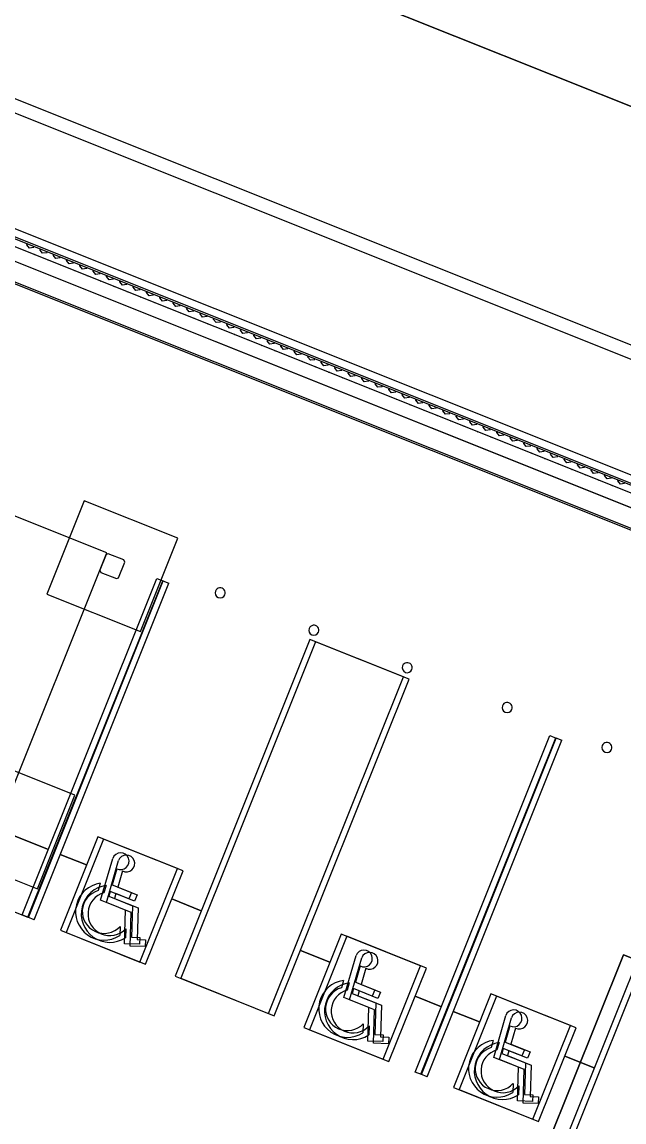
# Model space of a CAD drawing. Extents: x 468143 to 491361, y 1438528 to 1468730.
# Drawn here: x 488803.2 to 488833.1, y 1467213.9 to 1467268.6 of the extents above; entities that cross this region are included whole.
import ezdxf

# ---------------------------------------------------------------- set-up
doc = ezdxf.new("R2010")
doc.units = 0
doc.layers.add('Default', color=7, linetype='Continuous')
doc.layers.add('Xreference_dp', color=7, linetype='Continuous')

# ---------------------------------------------------------------- blocks, each defined once
blk = doc.blocks.new('FP_60-1_GROUND LEVEL PLAN')
at = {"layer": 'Default'}
for p, q in [((8540.33, 57.13), (8540.33, 57.73)), ((8542.44, 55.88), (8540.33, 57.13)), ((8544.56, 57.13), (8542.44, 55.88)), ((8544.56, 57.13), (8544.56, 57.73)), ((8546.68, 53.38), (8546.43, 53.23)), ((8546.93, 53.23), (8546.68, 53.38)), ((8548.8, 57.13), (8548.8, 57.73)), ((8550.92, 55.88), (8548.8, 57.13)), ((8553.04, 57.13), (8550.92, 55.88)), ((8553.04, 57.13), (8553.04, 57.73)), ((8555.16, 53.38), (8554.91, 53.23)), ((8555.42, 53.23), (8555.16, 53.38)), ((8557.29, 57.13), (8557.29, 57.73)), ((8559.41, 55.88), (8557.29, 57.13)), ((8561.54, 57.13), (8559.41, 55.88)), ((8561.54, 57.13), (8561.54, 57.73)), ((8563.66, 53.38), (8563.41, 53.23)), ((8563.91, 53.23), (8563.66, 53.38)), ((8565.79, 57.13), (8565.79, 57.73)), ((8567.91, 55.88), (8565.79, 57.13)), ((8570.04, 57.13), (8567.91, 55.88)), ((8570.04, 57.13), (8570.04, 57.73)), ((8572.17, 53.38), (8571.92, 53.23)), ((8572.42, 53.23), (8572.17, 53.38)), ((8574.3, 57.13), (8574.3, 57.73)), ((8576.43, 55.88), (8574.3, 57.13)), ((8578.56, 57.13), (8576.43, 55.88)), ((8578.56, 57.13), (8578.56, 57.73)), ((8580.69, 53.38), (8580.44, 53.23)), ((8580.95, 53.23), (8580.69, 53.38)), ((8582.82, 57.13), (8582.82, 57.73)), ((8584.96, 55.88), (8582.82, 57.13)), ((8587.09, 57.13), (8584.96, 55.88)), ((8587.09, 57.13), (8587.09, 57.73)), ((8589.23, 53.38), (8588.97, 53.23)), ((8589.48, 53.23), (8589.23, 53.38)), ((8591.36, 57.13), (8591.36, 57.73)), ((8593.5, 55.88), (8591.36, 57.13)), ((8595.63, 57.13), (8593.5, 55.88)), ((8595.63, 57.13), (8595.63, 57.73)), ((8597.77, 53.38), (8597.52, 53.23)), ((8598.02, 53.23), (8597.77, 53.38)), ((8599.91, 57.13), (8599.91, 57.73)), ((8602.05, 55.88), (8599.91, 57.13)), ((8604.18, 57.13), (8602.05, 55.88)), ((8604.18, 57.13), (8604.18, 57.73)), ((8606.32, 53.38), (8606.07, 53.23)), ((8606.58, 53.23), (8606.32, 53.38)), ((8608.46, 57.13), (8608.46, 57.73)), ((8610.61, 55.88), (8608.46, 57.13)), ((8612.75, 57.13), (8610.61, 55.88)), ((8612.75, 57.13), (8612.75, 57.73)), ((8614.89, 53.38), (8614.64, 53.23)), ((8615.14, 53.23), (8614.89, 53.38)), ((8617.03, 57.13), (8617.03, 57.73)), ((8619.18, 55.88), (8617.03, 57.13)), ((8621.32, 57.13), (8619.18, 55.88)), ((8621.32, 57.13), (8621.32, 57.73)), ((8623.46, 53.38), (8623.21, 53.23)), ((8623.72, 53.23), (8623.46, 53.38)), ((8625.61, 57.13), (8625.61, 57.73)), ((8627.75, 55.88), (8625.61, 57.13)), ((8629.9, 57.13), (8627.75, 55.88)), ((8629.9, 57.13), (8629.9, 57.73)), ((8632.05, 53.38), (8631.79, 53.23)), ((8632.3, 53.23), (8632.05, 53.38)), ((8634.19, 57.13), (8634.19, 57.73)), ((8636.34, 55.88), (8634.19, 57.13)), ((8638.49, 57.13), (8636.34, 55.88)), ((8638.49, 57.13), (8638.49, 57.73)), ((8640.64, 53.38), (8640.38, 53.23)), ((8640.89, 53.23), (8640.64, 53.38)), ((8642.79, 57.13), (8642.79, 57.73)), ((8644.94, 55.88), (8642.79, 57.13)), ((8647.09, 57.13), (8644.94, 55.88)), ((8647.09, 57.13), (8647.09, 57.73)), ((8649.24, 53.38), (8648.98, 53.23)), ((8649.49, 53.23), (8649.24, 53.38)), ((8651.39, 57.13), (8651.39, 57.73)), ((8653.54, 55.88), (8651.39, 57.13)), ((8655.69, 57.13), (8653.54, 55.88)), ((8655.69, 57.13), (8655.69, 57.73)), ((8657.85, 53.38), (8657.59, 53.23)), ((8658.1, 53.23), (8657.85, 53.38)), ((8660, 57.13), (8660, 57.73)), ((8662.15, 55.88), (8660, 57.13)), ((8664.31, 57.13), (8662.15, 55.88)), ((8664.31, 57.13), (8664.31, 57.73)), ((8666.46, 53.38), (8666.21, 53.23)), ((8666.72, 53.23), (8666.46, 53.38)), ((8668.62, 57.13), (8668.62, 57.73)), ((8670.77, 55.88), (8668.62, 57.13)), ((8672.93, 57.13), (8670.77, 55.88)), ((8672.93, 57.13), (8672.93, 57.73)), ((8675.08, 53.38), (8674.83, 53.23)), ((8675.34, 53.23), (8675.08, 53.38)), ((8677.24, 57.13), (8677.24, 57.73)), ((8679.4, 55.88), (8677.24, 57.13)), ((8681.55, 57.13), (8679.4, 55.88)), ((8681.55, 57.13), (8681.55, 57.73)), ((8683.71, 53.38), (8683.45, 53.23)), ((8683.97, 53.23), (8683.71, 53.38)), ((8685.87, 57.13), (8685.87, 57.73)), ((8688.03, 55.88), (8685.87, 57.13)), ((8690.18, 57.13), (8688.03, 55.88)), ((8690.18, 57.13), (8690.18, 57.73)), ((8692.34, 53.38), (8692.09, 53.23)), ((8692.6, 53.23), (8692.34, 53.38)), ((8694.5, 57.13), (8694.5, 57.73)), ((8696.66, 55.88), (8694.5, 57.13)), ((8698.82, 57.13), (8696.66, 55.88)), ((8698.82, 57.13), (8698.82, 57.73)), ((8700.98, 53.38), (8700.72, 53.23)), ((8701.24, 53.23), (8700.98, 53.38)), ((8703.14, 57.13), (8703.14, 57.73)), ((8705.3, 55.88), (8703.14, 57.13)), ((8707.46, 57.13), (8705.3, 55.88)), ((8707.46, 57.13), (8707.46, 57.73)), ((8709.62, 53.38), (8709.37, 53.23)), ((8709.88, 53.23), (8709.62, 53.38)), ((8711.79, 57.13), (8711.79, 57.73)), ((8713.95, 55.88), (8711.79, 57.13)), ((8716.11, 57.13), (8713.95, 55.88)), ((8716.11, 57.13), (8716.11, 57.73)), ((8718.27, 53.38), (8718.01, 53.23)), ((8718.53, 53.23), (8718.27, 53.38)), ((8720.43, 57.13), (8720.43, 57.73)), ((8722.6, 55.88), (8720.43, 57.13)), ((8724.76, 57.13), (8722.6, 55.88)), ((8724.76, 57.13), (8724.76, 57.73)), ((8726.92, 53.38), (8726.66, 53.23)), ((8727.18, 53.23), (8726.92, 53.38)), ((8729.08, 57.13), (8729.08, 57.73)), ((8731.25, 55.88), (8729.08, 57.13)), ((8733.41, 57.13), (8731.25, 55.88)), ((8733.41, 57.13), (8733.41, 57.73)), ((8735.57, 53.38), (8735.32, 53.23)), ((8735.83, 53.23), (8735.57, 53.38)), ((8737.74, 57.13), (8737.74, 57.73)), ((8739.9, 55.88), (8737.74, 57.13)), ((8742.07, 57.13), (8739.9, 55.88)), ((8742.07, 57.13), (8742.07, 57.73)), ((8744.23, 53.38), (8743.97, 53.23)), ((8744.49, 53.23), (8744.23, 53.38)), ((8746.39, 57.13), (8746.39, 57.73)), ((8748.56, 55.88), (8746.39, 57.13)), ((8750.72, 57.13), (8748.56, 55.88)), ((8750.72, 57.13), (8750.72, 57.73)), ((8752.89, 53.38), (8752.63, 53.23)), ((8753.15, 53.23), (8752.89, 53.38)), ((8755.05, 57.13), (8755.05, 57.73)), ((8757.22, 55.88), (8755.05, 57.13)), ((8759.38, 57.13), (8757.22, 55.88)), ((8759.38, 57.13), (8759.38, 57.73)), ((8761.55, 53.38), (8761.29, 53.23)), ((8761.81, 53.23), (8761.55, 53.38)), ((8763.71, 57.13), (8763.71, 57.73)), ((8765.88, 55.88), (8763.71, 57.13)), ((8768.04, 57.13), (8765.88, 55.88)), ((8768.04, 57.13), (8768.04, 57.73)), ((8770.21, 53.38), (8769.95, 53.23)), ((8770.47, 53.23), (8770.21, 53.38)), ((8772.37, 57.13), (8772.37, 57.73)), ((8774.54, 55.88), (8772.37, 57.13)), ((8776.71, 57.13), (8774.54, 55.88)), ((8776.71, 57.13), (8776.71, 57.73)), ((8778.87, 53.38), (8778.61, 53.23)), ((8779.13, 53.23), (8778.87, 53.38)), ((8781.04, 57.13), (8781.04, 57.73)), ((8783.2, 55.88), (8781.04, 57.13)), ((8785.37, 57.13), (8783.2, 55.88)), ((8785.37, 57.13), (8785.37, 57.73)), ((8787.53, 53.38), (8787.27, 53.23)), ((8787.79, 53.23), (8787.53, 53.38)), ((8789.7, 57.13), (8789.7, 57.73)), ((8791.86, 55.88), (8789.7, 57.13)), ((8794.03, 57.13), (8791.86, 55.88)), ((8794.03, 57.13), (8794.03, 57.73)), ((8796.19, 53.38), (8795.94, 53.23)), ((8796.45, 53.23), (8796.19, 53.38)), ((8798.36, 57.13), (8798.36, 57.73)), ((8800.52, 55.88), (8798.36, 57.13)), ((8802.69, 57.13), (8800.52, 55.88)), ((8802.69, 57.13), (8802.69, 57.73)), ((8804.85, 53.38), (8804.6, 53.23)), ((8805.11, 53.23), (8804.85, 53.38)), ((8807.02, 57.13), (8807.02, 57.73)), ((8809.18, 55.88), (8807.02, 57.13)), ((8811.35, 57.13), (8809.18, 55.88)), ((8811.35, 57.13), (8811.35, 57.73)), ((8813.51, 53.38), (8813.26, 53.23)), ((8813.77, 53.23), (8813.51, 53.38)), ((8815.68, 57.13), (8815.68, 57.73)), ((8817.84, 55.88), (8815.68, 57.13)), ((8820.01, 57.13), (8817.84, 55.88)), ((8820.01, 57.13), (8820.01, 57.73)), ((8822.17, 53.38), (8821.91, 53.23)), ((8822.43, 53.23), (8822.17, 53.38)), ((8824.33, 57.13), (8824.33, 57.73)), ((8826.5, 55.88), (8824.33, 57.13)), ((8828.66, 57.13), (8826.5, 55.88)), ((8828.66, 57.13), (8828.66, 57.73)), ((8830.82, 53.38), (8830.57, 53.23)), ((8831.08, 53.23), (8830.82, 53.38)), ((8832.99, 57.13), (8832.99, 57.73)), ((8835.15, 55.88), (8832.99, 57.13)), ((8837.31, 57.13), (8835.15, 55.88)), ((8837.31, 57.13), (8837.31, 57.73)), ((8839.48, 53.38), (8839.22, 53.23)), ((8839.73, 53.23), (8839.48, 53.38)), ((8841.64, 57.13), (8841.64, 57.73)), ((8843.8, 55.88), (8841.64, 57.13)), ((8845.96, 57.13), (8843.8, 55.88)), ((8845.96, 57.13), (8845.96, 57.73)), ((8848.12, 53.38), (8847.87, 53.23)), ((8848.38, 53.23), (8848.12, 53.38)), ((8850.29, 57.13), (8850.29, 57.73)), ((8852.45, 55.88), (8850.29, 57.13)), ((8854.61, 57.13), (8852.45, 55.88)), ((8854.61, 57.13), (8854.61, 57.73)), ((8856.77, 53.38), (8856.51, 53.23)), ((8857.02, 53.23), (8856.77, 53.38)), ((8858.93, 57.13), (8858.93, 57.73)), ((8861.09, 55.88), (8858.93, 57.13)), ((8863.25, 57.13), (8861.09, 55.88)), ((8863.25, 57.13), (8863.25, 57.73)), ((8865.41, 53.38), (8865.15, 53.23)), ((8865.66, 53.23), (8865.41, 53.38)), ((8867.57, 57.13), (8867.57, 57.73)), ((8869.73, 55.88), (8867.57, 57.13)), ((8871.89, 57.13), (8869.73, 55.88)), ((8871.89, 57.13), (8871.89, 57.73)), ((8874.04, 53.38), (8873.79, 53.23)), ((8874.3, 53.23), (8874.04, 53.38)), ((8876.2, 57.13), (8876.2, 57.73)), ((8878.36, 55.88), (8876.2, 57.13)), ((8880.52, 57.13), (8878.36, 55.88)), ((8880.52, 57.13), (8880.52, 57.73)), ((8882.67, 53.38), (8882.42, 53.23)), ((8882.93, 53.23), (8882.67, 53.38)), ((8884.83, 57.13), (8884.83, 57.73)), ((8886.99, 55.88), (8884.83, 57.13)), ((8889.14, 57.13), (8886.99, 55.88)), ((8889.14, 57.13), (8889.14, 57.73)), ((8891.3, 53.38), (8891.04, 53.23)), ((8891.55, 53.23), (8891.3, 53.38)), ((8893.45, 57.13), (8893.45, 57.73)), ((8895.61, 55.88), (8893.45, 57.13)), ((8897.76, 57.13), (8895.61, 55.88)), ((8897.76, 57.13), (8897.76, 57.73)), ((8899.92, 53.38), (8899.66, 53.23)), ((8900.17, 53.23), (8899.92, 53.38)), ((8902.07, 57.13), (8902.07, 57.73)), ((8904.22, 55.88), (8902.07, 57.13)), ((8906.37, 57.13), (8904.22, 55.88)), ((8906.37, 57.13), (8906.37, 57.73)), ((8908.53, 53.38), (8908.27, 53.23)), ((8908.78, 53.23), (8908.53, 53.38)), ((8910.68, 57.13), (8910.68, 57.73)), ((8912.83, 55.88), (8910.68, 57.13)), ((8914.98, 57.13), (8912.83, 55.88)), ((8914.98, 57.13), (8914.98, 57.73)), ((8917.13, 53.38), (8916.87, 53.23)), ((8917.38, 53.23), (8917.13, 53.38)), ((8919.28, 57.13), (8919.28, 57.73)), ((8921.43, 55.88), (8919.28, 57.13)), ((8923.58, 57.13), (8921.43, 55.88))]:
    blk.add_line(p, q, dxfattribs=at)
blk = doc.blocks.new('Footing-Rectangular - F10-594201-FOUNDATION PLAN_1')
at = {"layer": 'Default'}
for p, q in [((30, 30), (-30, 30)), ((-30, 30), (-30, -30)), ((30, -30), (30, 30)), ((-30, -30), (30, -30))]:
    blk.add_line(p, q, dxfattribs=at)
blk = doc.blocks.new('Footing-Rectangular - F14-740151-FOUNDATION PLAN_1')
at = {"layer": 'Default'}
for p, q in [((81, 81), (-81, 81)), ((-81, 81), (-81, -81)), ((-81, -81), (-81, 81)), ((-81, 81), (81, 81)), ((81, -81), (81, 81)), ((81, 81), (81, -81)), ((-81, -81), (81, -81)), ((81, -81), (-81, -81))]:
    blk.add_line(p, q, dxfattribs=at)

msp = doc.modelspace()

# ---------------------------------------------------------------- linework, layer by layer
at = {"layer": 'Xreference_dp'}
for p, q in [((489117.984, 1467150.525), (488416.392, 1467431.205)), ((488416.392, 1467431.205), (489117.984, 1467150.525)), ((489088.663, 1467150.407), (488412.306, 1467420.992)), ((489063.519, 1467159.748), (488411.325, 1467420.666)), ((488790.865, 1467262.684), (488847.462, 1467240.042)), ((488847.601, 1467240.39), (488791.004, 1467263.033)), ((488846.232, 1467239.323), (488792.652, 1467260.758)), ((488847.29, 1467239.614), (488796.612, 1467259.888)), ((488796.751, 1467260.236), (488847.43, 1467239.962)), ((488792.381, 1467259.744), (488845.729, 1467238.402)), ((488845.759, 1467238.479), (488792.412, 1467259.822)), ((488807.437, 1467242.187), (488801.17, 1467244.695)), ((488806.318, 1467244.784), (488804.461, 1467240.142)), ((488810.961, 1467242.927), (488806.318, 1467244.784)), ((488809.103, 1467238.285), (488810.961, 1467242.927)), ((488802.33, 1467229.421), (488807.437, 1467242.187)), ((488807.401, 1467242.107), (488807.092, 1467241.333)), ((488807.51, 1467242.153), (488807.401, 1467242.107)), ((488808.283, 1467241.844), (488807.51, 1467242.153)), ((488808.33, 1467241.736), (488808.283, 1467241.844)), ((488807.092, 1467241.333), (488807.138, 1467241.225)), ((488808.02, 1467240.962), (488808.33, 1467241.736)), ((488803.24, 1467224.212), (488809.926, 1467240.924)), ((488803.524, 1467224.101), (488810.21, 1467240.813)), ((488803.55, 1467224.088), (488810.236, 1467240.8)), ((488807.138, 1467241.225), (488807.912, 1467240.915)), ((488807.912, 1467240.915), (488808.02, 1467240.962)), ((488809.926, 1467240.924), (488810.236, 1467240.8)), ((488810.21, 1467240.813), (488810.519, 1467240.689)), ((488803.833, 1467223.977), (488810.519, 1467240.689)), ((488804.461, 1467240.142), (488809.103, 1467238.285)), ((488817.509, 1467237.891), (488810.823, 1467221.178)), ((488817.792, 1467237.78), (488811.106, 1467221.068)), ((488822.151, 1467236.033), (488817.509, 1467237.891)), ((488822.434, 1467235.923), (488817.792, 1467237.78)), ((488815.465, 1467219.321), (488822.151, 1467236.033)), ((488815.748, 1467219.21), (488822.434, 1467235.923)), ((488775.341, 1467235.376), (488803.524, 1467224.101)), ((488822.738, 1467216.412), (488829.424, 1467233.124)), ((488829.424, 1467233.124), (488829.733, 1467233)), ((488823.021, 1467216.301), (488829.707, 1467233.013)), ((488823.048, 1467216.288), (488829.733, 1467233)), ((488823.331, 1467216.177), (488830.017, 1467232.889)), ((488829.707, 1467233.013), (488830.017, 1467232.889)), ((488796.963, 1467230.491), (488804.54, 1467227.46)), ((488804.54, 1467227.46), (488796.963, 1467230.491)), ((488837.006, 1467230.09), (488830.32, 1467213.378)), ((488837.29, 1467229.98), (488830.604, 1467213.267)), ((488806.993, 1467228.096), (488805.136, 1467223.453)), ((488807.276, 1467227.985), (488805.419, 1467223.343)), ((488810.939, 1467226.517), (488806.993, 1467228.096)), ((488811.222, 1467226.406), (488807.276, 1467227.985)), ((488805.132, 1467227.223), (488806.435, 1467226.701)), ((488806.435, 1467226.701), (488805.132, 1467227.223)), ((488807.133, 1467224.944), (488807.731, 1467227.024)), ((488807.417, 1467224.833), (488808.015, 1467226.913)), ((488807.931, 1467226.511), (488807.699, 1467225.705)), ((488807.797, 1467226.157), (488807.826, 1467226.145)), ((488807.826, 1467226.145), (488807.797, 1467226.157)), ((488808.214, 1467226.4), (488807.982, 1467225.594)), ((488809.082, 1467221.875), (488810.939, 1467226.517)), ((488809.365, 1467221.764), (488811.222, 1467226.406)), ((488807.115, 1467225.786), (488807.012, 1467225.425)), ((488807.399, 1467225.675), (488807.295, 1467225.315)), ((488807.699, 1467225.705), (488808.659, 1467225.321)), ((488807.982, 1467225.594), (488808.942, 1467225.21)), ((488808.371, 1467224.449), (488807.133, 1467224.944)), ((488807.606, 1467225.383), (488807.537, 1467225.142)), ((488807.537, 1467225.142), (488808.713, 1467224.671)), ((488808.535, 1467225.012), (488807.606, 1467225.383)), ((488807.89, 1467225.272), (488807.82, 1467225.031)), ((488807.82, 1467225.031), (488808.996, 1467224.56)), ((488808.818, 1467224.901), (488807.89, 1467225.272)), ((488808.659, 1467225.321), (488808.535, 1467225.012)), ((488808.942, 1467225.21), (488808.818, 1467224.901)), ((488810.664, 1467225.01), (488812.122, 1467224.426)), ((488812.122, 1467224.426), (488810.664, 1467225.01)), ((488808.654, 1467224.338), (488807.417, 1467224.833)), ((488808.312, 1467222.783), (488808.371, 1467224.449)), ((488808.713, 1467224.671), (488808.657, 1467223.105)), ((488808.996, 1467224.56), (488808.941, 1467222.994)), ((488803.55, 1467224.088), (488803.24, 1467224.212)), ((488803.833, 1467223.977), (488803.524, 1467224.101)), ((488808.596, 1467222.672), (488808.654, 1467224.338)), ((488805.136, 1467223.453), (488809.082, 1467221.875)), ((488805.419, 1467223.343), (488809.365, 1467221.764)), ((488808.093, 1467223.641), (488808.077, 1467223.195)), ((488808.376, 1467223.53), (488808.36, 1467223.085)), ((488819.063, 1467223.267), (488817.206, 1467218.625)), ((488823.009, 1467221.688), (488819.063, 1467223.267)), ((488809.062, 1467222.757), (488808.312, 1467222.783)), ((488808.657, 1467223.105), (488809.074, 1467223.09)), ((488808.941, 1467222.994), (488809.357, 1467222.979)), ((488809.074, 1467223.09), (488809.062, 1467222.757)), ((488809.357, 1467222.979), (488809.345, 1467222.646)), ((488819.346, 1467223.156), (488817.489, 1467218.514)), ((488823.292, 1467221.578), (488819.346, 1467223.156)), ((488809.345, 1467222.646), (488808.596, 1467222.672)), ((488817.047, 1467222.456), (488818.505, 1467221.873)), ((488818.505, 1467221.873), (488817.047, 1467222.456)), ((488819.203, 1467220.115), (488819.801, 1467222.195)), ((488819.486, 1467220.004), (488820.085, 1467222.084)), ((488820.001, 1467221.682), (488819.769, 1467220.876)), ((488821.152, 1467217.046), (488823.009, 1467221.688)), ((488810.823, 1467221.178), (488815.465, 1467219.321)), ((488819.867, 1467221.328), (488819.896, 1467221.317)), ((488819.896, 1467221.317), (488819.867, 1467221.328)), ((488820.284, 1467221.571), (488820.052, 1467220.765)), ((488821.435, 1467216.935), (488823.292, 1467221.578)), ((488811.106, 1467221.068), (488815.748, 1467219.21)), ((488819.185, 1467220.957), (488819.082, 1467220.597)), ((488819.468, 1467220.846), (488819.365, 1467220.486)), ((488819.676, 1467220.554), (488819.607, 1467220.313)), ((488820.605, 1467220.183), (488819.676, 1467220.554)), ((488819.769, 1467220.876), (488820.729, 1467220.492)), ((488820.052, 1467220.765), (488821.012, 1467220.382)), ((488820.441, 1467219.62), (488819.203, 1467220.115)), ((488820.724, 1467219.509), (488819.486, 1467220.004)), ((488819.607, 1467220.313), (488820.783, 1467219.843)), ((488819.96, 1467220.444), (488819.89, 1467220.202)), ((488819.89, 1467220.202), (488821.066, 1467219.732)), ((488820.888, 1467220.072), (488819.96, 1467220.444)), ((488820.729, 1467220.492), (488820.605, 1467220.183)), ((488821.012, 1467220.382), (488820.888, 1467220.072)), ((488822.734, 1467220.181), (488824.037, 1467219.66)), ((488824.037, 1467219.66), (488822.734, 1467220.181)), ((488826.491, 1467220.295), (488824.634, 1467215.653)), ((488826.774, 1467220.185), (488824.917, 1467215.542)), ((488830.437, 1467218.717), (488826.491, 1467220.295)), ((488830.72, 1467218.606), (488826.774, 1467220.185)), ((488820.382, 1467217.954), (488820.441, 1467219.62)), ((488820.666, 1467217.844), (488820.724, 1467219.509)), ((488820.783, 1467219.843), (488820.727, 1467218.276)), ((488821.066, 1467219.732), (488821.01, 1467218.165)), ((488824.629, 1467219.423), (488825.933, 1467218.901)), ((488825.933, 1467218.901), (488824.629, 1467219.423)), ((488826.631, 1467217.144), (488827.229, 1467219.224)), ((488826.914, 1467217.033), (488827.512, 1467219.113)), ((488817.206, 1467218.625), (488821.152, 1467217.046)), ((488817.489, 1467218.514), (488821.435, 1467216.935)), ((488820.163, 1467218.812), (488820.147, 1467218.367)), ((488820.446, 1467218.701), (488820.43, 1467218.256)), ((488827.428, 1467218.711), (488827.197, 1467217.905)), ((488827.295, 1467218.356), (488827.323, 1467218.345)), ((488827.323, 1467218.345), (488827.295, 1467218.356)), ((488827.712, 1467218.6), (488827.48, 1467217.794)), ((488828.58, 1467214.075), (488830.437, 1467218.717)), ((488828.863, 1467213.964), (488830.72, 1467218.606)), ((488821.132, 1467217.928), (488820.382, 1467217.954)), ((488821.415, 1467217.817), (488820.666, 1467217.844)), ((488820.727, 1467218.276), (488821.144, 1467218.261)), ((488821.01, 1467218.165), (488821.427, 1467218.15)), ((488821.144, 1467218.261), (488821.132, 1467217.928)), ((488821.427, 1467218.15), (488821.415, 1467217.817)), ((488826.613, 1467217.986), (488826.509, 1467217.625)), ((488826.896, 1467217.875), (488826.792, 1467217.514)), ((488827.197, 1467217.905), (488828.156, 1467217.521)), ((488827.104, 1467217.583), (488827.035, 1467217.341)), ((488827.035, 1467217.341), (488828.21, 1467216.871)), ((488828.032, 1467217.211), (488827.104, 1467217.583)), ((488827.387, 1467217.472), (488827.318, 1467217.231)), ((488828.316, 1467217.101), (488827.387, 1467217.472)), ((488827.48, 1467217.794), (488828.439, 1467217.41)), ((488828.156, 1467217.521), (488828.032, 1467217.211)), ((488828.439, 1467217.41), (488828.316, 1467217.101)), ((488827.869, 1467216.649), (488826.631, 1467217.144)), ((488828.152, 1467216.538), (488826.914, 1467217.033)), ((488827.318, 1467217.231), (488828.493, 1467216.76)), ((488828.21, 1467216.871), (488828.155, 1467215.304)), ((488828.493, 1467216.76), (488828.438, 1467215.193)), ((488830.161, 1467217.21), (488831.62, 1467216.626)), ((488831.62, 1467216.626), (488830.161, 1467217.21)), ((488823.048, 1467216.288), (488822.738, 1467216.412)), ((488823.331, 1467216.177), (488823.021, 1467216.301)), ((488827.81, 1467214.983), (488827.869, 1467216.649)), ((488828.093, 1467214.872), (488828.152, 1467216.538)), ((488824.634, 1467215.653), (488828.58, 1467214.075)), ((488827.59, 1467215.84), (488827.574, 1467215.395)), ((488827.873, 1467215.729), (488827.858, 1467215.284)), ((488824.917, 1467215.542), (488828.863, 1467213.964)), ((488828.155, 1467215.304), (488828.571, 1467215.29)), ((488828.438, 1467215.193), (488828.855, 1467215.179)), ((488828.571, 1467215.29), (488828.56, 1467214.956)), ((488828.855, 1467215.179), (488828.843, 1467214.846)), ((488828.56, 1467214.956), (488827.81, 1467214.983)), ((488828.843, 1467214.846), (488828.093, 1467214.872))]:
    msp.add_line(p, q, dxfattribs=at)
msp.add_lwpolyline([(488175.268, 1467102.238), (488809.482, 1466848.513), (488820.718, 1466876.599), (488922.306, 1466835.957), (489050.918, 1467157.435), (488315.116, 1467451.802)], close=True, dxfattribs=at)
for centre, radius, start, end in [((488813.062, 1467240.206), 0.25, 158.1955, 338.1955), ((488813.062, 1467240.206), 0.25, 338.1955, 158.1955), ((488817.704, 1467238.349), 0.25, 338.1955, 158.1955), ((488817.704, 1467238.349), 0.25, 158.1955, 338.1955), ((488822.346, 1467236.492), 0.25, 158.1955, 338.1955), ((488822.346, 1467236.492), 0.25, 338.1955, 158.1955), ((488827.298, 1467234.511), 0.25, 338.1955, 158.1955), ((488827.298, 1467234.511), 0.25, 158.1955, 338.1955), ((488832.25, 1467232.53), 0.25, 158.1955, 338.1955), ((488832.25, 1467232.53), 0.25, 338.1955, 158.1955), ((488808.123, 1467226.881), 0.417, 242.5671, 159.879), ((488808.406, 1467226.77), 0.417, 242.5671, 159.879), ((488807.303, 1467224.382), 1.417, 97.5926, 303.1336), ((488807.586, 1467224.271), 1.417, 97.5926, 303.1336), ((488807.303, 1467224.382), 1.083, 105.577, 316.8265), ((488807.586, 1467224.271), 1.083, 105.577, 316.8265), ((488820.193, 1467222.052), 0.417, 242.5671, 159.879), ((488820.476, 1467221.941), 0.417, 242.5671, 159.879), ((488819.372, 1467219.553), 1.417, 97.5926, 303.1336), ((488819.656, 1467219.442), 1.417, 97.5926, 303.1336), ((488819.372, 1467219.553), 1.083, 105.577, 316.8265), ((488819.656, 1467219.442), 1.083, 105.577, 316.8265), ((488827.62, 1467219.08), 0.417, 242.5671, 159.879), ((488827.903, 1467218.97), 0.417, 242.5671, 159.879), ((488826.8, 1467216.582), 1.417, 97.5926, 303.1336), ((488827.083, 1467216.471), 1.417, 97.5926, 303.1336), ((488826.8, 1467216.582), 1.083, 105.577, 316.8265), ((488827.083, 1467216.471), 1.083, 105.577, 316.8265)]:
    msp.add_arc(centre, radius, start, end, dxfattribs=at)

# ---------------------------------------------------------------- block references
at = {"layer": 'Xreference_dp', "yscale": 0.08333333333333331}
for name, p, xscale, rotation in [('FP_60-1_GROUND LEVEL PLAN', (488140.926, 1467517.425), 0.0833333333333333, -21.804483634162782), ('Footing-Rectangular - F10-594201-FOUNDATION PLAN_1', (488802.603, 1467228.768), 0.08333333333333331, 158.19551636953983), ('Footing-Rectangular - F14-740151-FOUNDATION PLAN_1', (488836.825, 1467213.462), 0.08333333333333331, 158.19551636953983)]:
    msp.add_blockref(name, p, dxfattribs=dict(at, xscale=xscale, rotation=rotation))

doc.saveas('drawing.dxf')
